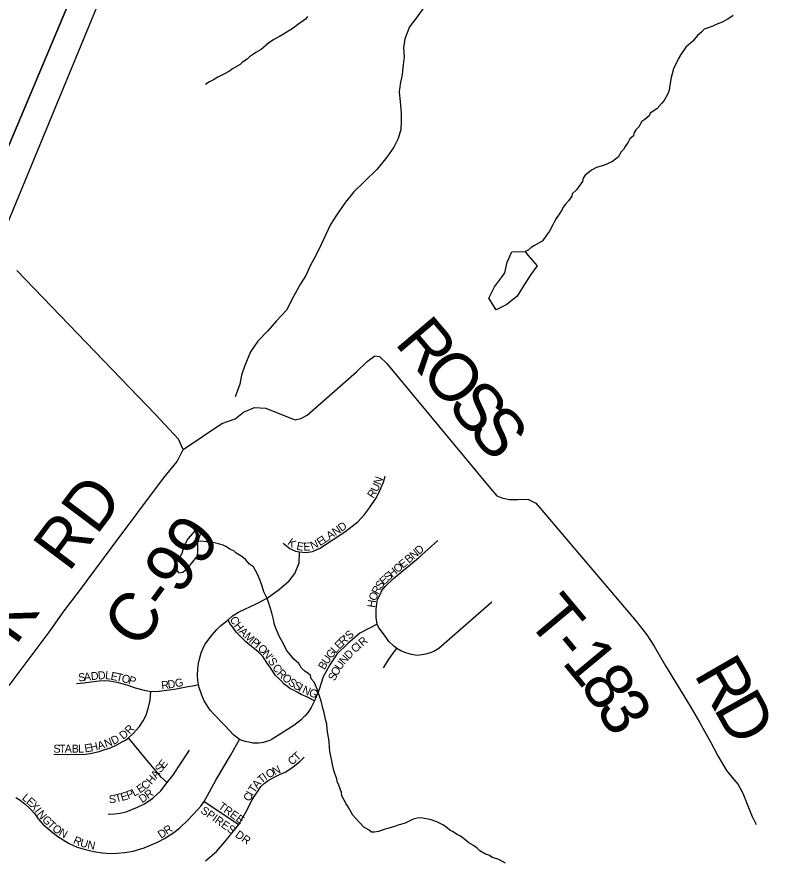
# Model space of a CAD drawing. Extents: x 1310247 to 1664935, y 235267 to 584339.
# Drawn here: x 1480747 to 1485455, y 401910 to 407196 of the extents above; entities that cross this region are included whole.
import ezdxf

# ---------------------------------------------------------------- set-up
doc = ezdxf.new("R2010")
doc.units = 0
for name, color, linetype in [('GM_X_County_Road', 7, 'Continuous'), ('GM_X_County_Road_Text', 7, 'Continuous'), ('GM_X_Minor_Lake', 7, 'Continuous'), ('GM_X_Minor_River', 7, 'Continuous'), ('GM_X_Township', 7, 'Continuous'), ('GM_X_Township_Road', 7, 'Continuous'), ('GM_X_Township_Road_Text', 7, 'Continuous'), ('GM_X_Township_Subdivision', 7, 'Continuous'), ('GM_X_Township_Subdivision_Text', 7, 'Continuous')]:
    doc.layers.add(name, color=color, linetype=linetype)

msp = doc.modelspace()

# ---------------------------------------------------------------- linework, layer by layer
at = {"layer": 'GM_X_County_Road'}
for points in [[(1480665.9, 405849.5), (1481440.9, 407726.9)], [(1480698.8, 403018.2), (1480948.7, 403352.2), (1481016.5, 403450.1), (1481042.8, 403485), (1481138.7, 403610.7), (1481335.6, 403876.5), (1481662.2, 404315.1), (1481749, 404418), (1481785.2, 404494.3), (1481756.8, 404557.7), (1481612.5, 404712.9), (1480746, 405612)]]:
    msp.add_lwpolyline(points, dxfattribs=at)
at = {"layer": 'GM_X_Minor_Lake'}
for points in [[(1483924.5, 405730.7), (1483940.4, 405707.8), (1483999.5, 405640.5), (1483958.4, 405587), (1483917.1, 405521.5), (1483873.7, 405452), (1483808.5, 405399), (1483741.6, 405366), (1483696.7, 405439.1), (1483732, 405508.7), (1483781.4, 405576.1)], [(1483781.4, 405576.1), (1483795.9, 405597.9), (1483811.1, 405663.9), (1483840.3, 405727.6), (1483924.5, 405730.7)], [(1481878.5, 403918.9), (1481895.2, 403965.2), (1481883.8, 403999.5), (1481861.5, 403987.9), (1481814.3, 403934.5), (1481787.3, 403882.8), (1481778.6, 403842.8), (1481764.6, 403820.7), (1481749.7, 403797.1), (1481735.4, 403785.3), (1481728.9, 403761.4), (1481756.4, 403722.8), (1481784.6, 403726.3), (1481813.2, 403751.9), (1481837.8, 403781.6)], [(1481837.8, 403781.6), (1481871.5, 403823.1), (1481875, 403836), (1481877.3, 403854.2), (1481878.5, 403918.9)]]:
    msp.add_lwpolyline(points, dxfattribs=at)
at = {"layer": 'GM_X_Minor_River'}
for points in [[(1483290.4, 407254.6), (1483243.1, 407187.2), (1483199.9, 407133.8), (1483172.5, 407058), (1483163.5, 407001.9), (1483166.5, 406945.7), (1483161.6, 406895.6), (1483154.6, 406835.5), (1483141.5, 406775.5), (1483136.6, 406725.4), (1483141.6, 406667.1), (1483148.4, 406594.7), (1483149.4, 406542.5), (1483146.6, 406492.4), (1483129.5, 406436.5), (1483102.5, 406382.8), (1483059.2, 406319.3), (1482999.6, 406244.1), (1482917.9, 406165.2), (1482852.5, 406102.1), (1482801.2, 406038.8), (1482745.5, 405957.5), (1482706.4, 405900), (1482647.9, 405774.5), (1482612.5, 405700.9), (1482581.4, 405645.2), (1482552.1, 405579.5), (1482519.1, 405527.9), (1482475.5, 405448.4), (1482431.9, 405364.8), (1482370.4, 405297.7), (1482315.1, 405234.4), (1482251.7, 405169.3), (1482206.4, 405103.8), (1482170.7, 405018.1), (1482151.6, 404958.3), (1482140.6, 404902.3), (1482111.1, 404822.5)], [(1482564.2, 407198.5), (1482549.9, 407182.7), (1482501.1, 407147.4), (1482472.6, 407125.8), (1482413.8, 407088.7), (1482387.4, 407073.1), (1482353, 407055.6), (1482338.8, 407043.8), (1482320.5, 407034.1), (1482287.9, 407004.5), (1482273.7, 406992.7), (1482239.2, 406973.2), (1482225, 406963.5), (1482200.6, 406945.8), (1482186.3, 406932), (1482157.9, 406912.4), (1482141.6, 406898.6), (1482109.2, 406879.1), (1482095, 406871.3), (1482074.7, 406857.6), (1482040.2, 406838.1), (1482001.8, 406818.7), (1481975.4, 406803.1), (1481947, 406787.6), (1481924.7, 406773.9)], [(1485224, 407204.2), (1485191.5, 407182.6), (1485159.1, 407165.1), (1485114.6, 407145.8), (1485096.4, 407138.1), (1485062.1, 407124.6), (1485043.9, 407118.9), (1485025.6, 407101.2), (1485001.1, 407079.5), (1484972.4, 407043.9), (1484927.6, 407006.5), (1484896.7, 406960.9), (1484882.3, 406937), (1484851.1, 406871.3), (1484842.5, 406841.3), (1484836.1, 406817.3), (1484829.3, 406769.2), (1484824.7, 406739.2), (1484816.3, 406715.2), (1484793.5, 406673.5), (1484779.2, 406657.6), (1484746.5, 406622.1), (1484705.9, 406594.7), (1484699.6, 406578.7), (1484671.1, 406555.1), (1484652.8, 406543.4), (1484634.2, 406509.6), (1484615.8, 406489.8), (1484603.4, 406469.9), (1484601.1, 406453.9), (1484578.7, 406434.2), (1484568.3, 406414.3), (1484549.8, 406386.5), (1484539.5, 406368.6), (1484523.1, 406352.8), (1484504.5, 406319), (1484488.3, 406307.3), (1484470, 406293.5), (1484419.4, 406270.3), (1484368.9, 406255.1), (1484338.5, 406237.6), (1484316.2, 406219.9), (1484299.9, 406208.1), (1484287.5, 406188.3), (1484283.2, 406168.3), (1484244.1, 406114.7)], [(1484244.1, 406114.7), (1484217.6, 406091.1), (1484215.3, 406075.1), (1484194.8, 406047.3), (1484176.4, 406025.5), (1484162, 406007.7), (1484155.7, 405991.8), (1484137.2, 405964), (1484116.7, 405936.2), (1484106.2, 405914.3), (1484095.9, 405896.4), (1484075.2, 405856.6), (1484056.7, 405832.8), (1484044.3, 405813), (1484030, 405795.1), (1484011.7, 405785.4), (1483983.3, 405767.8), (1483961.1, 405756.2), (1483942.7, 405738.4), (1483924.5, 405730.7)], [(1482712.7, 402558.7), (1482709, 402576.9), (1482703.5, 402609.1), (1482699.9, 402629.2), (1482698.6, 402671.4), (1482691.3, 402717.8), (1482685.8, 402746), (1482684.3, 402778.1), (1482678.7, 402800.3), (1482665.6, 402856.8), (1482659.9, 402877), (1482648.6, 402923.3), (1482642.9, 402939.5), (1482633.3, 402965.8), (1482623.8, 402996.1), (1482614.1, 403020.3), (1482604.4, 403040.6), (1482586.7, 403061), (1482583, 403081.1), (1482567.2, 403093.5), (1482547.3, 403107.9), (1482525.6, 403128.3), (1482508, 403156.7), (1482478.4, 403183.4), (1482452.8, 403213.9), (1482431.2, 403240.4), (1482413.7, 403278.9), (1482386.5, 403327.6), (1482376.8, 403347.8), (1482363.3, 403382.2), (1482355.7, 403406.4), (1482351.9, 403422.6), (1482340.7, 403473), (1482319.8, 403539.6), (1482308.2, 403565.9), (1482290.8, 403604.4), (1482279.3, 403638.7), (1482267.9, 403675.1), (1482250.5, 403715.5), (1482225.1, 403760.2), (1482201.3, 403776.6), (1482175.7, 403805.2), (1482152, 403825.7), (1482118.2, 403846.4), (1482102.4, 403860.7), (1482082.4, 403869.1), (1482052.7, 403887.7), (1482036.7, 403896), (1482006.8, 403904.6), (1481980.8, 403911), (1481962.8, 403913.4), (1481932.7, 403915.9), (1481896.6, 403920.5), (1481878.5, 403918.9)], [(1483801.8, 401909.1), (1483760, 401931.9), (1483720.1, 401944.7), (1483696.3, 401959.2), (1483676.3, 401965.5), (1483640.5, 401986.2), (1483624.7, 402002.6), (1483600.9, 402019.1), (1483571.1, 402035.6), (1483547.3, 402056.1), (1483519.6, 402076.7), (1483493.7, 402089.2), (1483473.9, 402105.6), (1483452, 402116), (1483436.2, 402130.4), (1483412.4, 402146.9), (1483372.6, 402167.6), (1483330.7, 402182.4), (1483292.6, 402189.1), (1483274.6, 402191.4), (1483248.5, 402189.9), (1483230.4, 402186.2), (1483212.2, 402178.5), (1483173.7, 402159.1), (1483129.3, 402145.8), (1483107.1, 402138.1), (1483064.7, 402124.8), (1483048.6, 402121.1), (1483006.2, 402107.8), (1482982, 402102.2), (1482964, 402102.5), (1482948.1, 402114.8), (1482916.3, 402133.4), (1482865.1, 402188.5), (1482847.3, 402208.9), (1482818.1, 402261.7), (1482804.4, 402280), (1482777.1, 402330.7), (1482775.5, 402350.8), (1482758.2, 402397.3), (1482748.5, 402419.5), (1482746.8, 402435.6), (1482733.3, 402470), (1482727.6, 402488.2), (1482720.2, 402524.5), (1482712.7, 402558.7)]]:
    msp.add_lwpolyline(points, dxfattribs=at)
at = {"layer": 'GM_X_Township'}
for points in [[(1478515.7, 401221.6), (1483247.7, 412450.1)], [(1483247.7, 412450.1), (1478515.7, 401221.6)]]:
    msp.add_lwpolyline(points, dxfattribs=at)
at = {"layer": 'GM_X_Township_Road'}
msp.add_lwpolyline([(1481785.2, 404494.3), (1482027.9, 404656.1), (1482111.7, 404684.6), (1482163.4, 404726.1), (1482231.2, 404756.7), (1482303.3, 404752.3), (1482452, 404691.1), (1482486.9, 404678), (1482521.9, 404686.7), (1482561.2, 404708.6), (1482868.8, 404978.2), (1482937.2, 405042.1), (1482983.2, 405078), (1483013.7, 405073.6), (1483057.5, 405032.1), (1483706.7, 404249.5), (1483746, 404203.6), (1483778.9, 404190.5), (1483823.7, 404181.7), (1483877.2, 404181.7), (1483940.6, 404182.9), (1483990.9, 404157.7), (1484017.1, 404126), (1484615, 403422.1), (1484684.9, 403334.7), (1484730.9, 403264.7), (1484801.9, 403141.2), (1484956, 402889.8), (1485014, 402789.4), (1485084.6, 402662.9), (1485128.7, 402578.6), (1485182.7, 402487.4), (1485218, 402443.3), (1485255.2, 402401.1), (1485284.6, 402347.2), (1485323.9, 402246.1), (1485342.5, 402200.1), (1485368, 402151)], dxfattribs=at)
at = {"layer": 'GM_X_Township_Subdivision'}
for points in [[(1482411.6, 403907.5), (1482453.4, 403874), (1482468.9, 403866.9), (1482489.2, 403858.5), (1482514, 403855), (1482554.9, 403850.1), (1482594.3, 403856.1), (1482637.3, 403874), (1482796.1, 403979.1), (1482877.3, 404041.2), (1482919.1, 404087.8), (1482950.1, 404128.4), (1482994.3, 404194), (1483014.6, 404237), (1483037.3, 404289.6), (1483049.2, 404326.6)], [(1483715.4, 403539.2), (1483383.4, 403250.9), (1483353.4, 403232.1), (1483331, 403222.1), (1483303.5, 403214.7), (1483277.3, 403209.7), (1483248.6, 403205.9), (1483212.4, 403212.2), (1483198.7, 403215.9), (1483171.2, 403224.6), (1483147.5, 403235.9), (1483121.3, 403249.6), (1483102.6, 403264.6), (1483072.6, 403294.5), (1483050.1, 403324.5), (1483023.9, 403360.7), (1483006.5, 403383.2), (1482998.7, 403401.9), (1482992.7, 403443.1), (1482992.7, 403496.7), (1482996.5, 403531.7), (1483001.5, 403555.4), (1483017.7, 403587.8), (1483028.9, 403612.8), (1483048.9, 403637.8), (1483100.1, 403686.5), (1483257.3, 403817.5), (1483377.1, 403924.8)], [(1482998.7, 403401.9), (1482889.8, 403345.7), (1482816.1, 403280.7), (1482747.6, 403215.7), (1482701.9, 403149), (1482661.5, 403073.5), (1482636.9, 402994.5), (1482606.3, 402922.8), (1482585.3, 402881.1), (1482566.6, 402852.4), (1482546.1, 402827.9), (1482542.9, 402824.6), (1482524.5, 402805.1), (1482477.2, 402768.9), (1482341.8, 402683.1), (1482327.2, 402674.9), (1482307.3, 402668.5), (1482288.6, 402663.8), (1482274.6, 402660.9), (1482256.5, 402658.6), (1482238.4, 402658.6), (1482220.6, 402659.7), (1482196.7, 402664.4), (1482174.5, 402669.7), (1482154.1, 402676.1), (1482138.9, 402680.8), (1482100.3, 402710.5), (1482047.8, 402767.2), (1481975.9, 402842.5), (1481957.2, 402863.5), (1481943.2, 402882.8), (1481931, 402900.3), (1481918.1, 402922.5), (1481911.2, 402937.4), (1481901.9, 402959), (1481885.5, 403007.5), (1481880.9, 403026.2), (1481878.5, 403050.7), (1481876.2, 403082.8), (1481876.8, 403123.1), (1481880.9, 403155.8), (1481889.6, 403192.6), (1481898.4, 403222.7), (1481914.7, 403262.4), (1481922.9, 403277), (1481939.3, 403300.8), (1481966.5, 403335.5), (1481996.9, 403369.1), (1482021.9, 403392.8), (1482045.4, 403412.6), (1482066.4, 403430.1), (1482094.8, 403453.2), (1482132.9, 403477.5), (1482171.5, 403496.7), (1482241.8, 403528.3), (1482312, 403565.2), (1482387.6, 403621.4), (1482449, 403672.3), (1482484.1, 403719.7), (1482510.5, 403784.7), (1482514, 403855)], [(1482606.3, 402922.8), (1482563.2, 402947), (1482524.5, 402962.8), (1482498.2, 402976.9), (1482475.4, 402989.2), (1482452.5, 402999.7), (1482438.5, 403012), (1482417.4, 403027.8), (1482399.8, 403045.4), (1482384, 403062.9), (1482363, 403082.3), (1482350.7, 403099.8), (1482333.1, 403127.9), (1482312, 403157.8), (1482296.2, 403182.4), (1482283.9, 403199.9), (1482269.9, 403214), (1482257.6, 403226.3), (1482231.3, 403247.3), (1482203.2, 403271.9), (1482178.6, 403291.2), (1482147, 403322.9), (1482118.9, 403351), (1482096, 403382.6), (1482076.7, 403407.2), (1482066.4, 403430.1)], [(1483037.7, 403129.8), (1483073.9, 403186), (1483098.8, 403220.9), (1483121.3, 403249.6)], [(1481118.4, 403031.1), (1481165.1, 403035.5), (1481211.7, 403041.3), (1481261.3, 403047.2), (1481296.3, 403050.1), (1481325.5, 403047.2), (1481372.1, 403039.9), (1481433.3, 403023.8), (1481485.8, 403003.4), (1481542.7, 402988.9), (1481583.5, 402981.6), (1481636, 402983), (1481732.2, 402996.1), (1481805.1, 403010.7), (1481856.1, 403019.5), (1481880.9, 403026.2)], [(1480977, 402589.4), (1481060.1, 402587.9), (1481175.3, 402590.8), (1481214.6, 402596.7), (1481259.8, 402606.9), (1481289, 402617.1), (1481331.3, 402628.7), (1481372.1, 402647.7), (1481405.6, 402666.6), (1481426.1, 402678.3), (1481443.5, 402691.4), (1481474.2, 402719.1), (1481512.1, 402762.9), (1481535.4, 402797.9), (1481554.3, 402832.9), (1481568.9, 402883.9), (1481579.1, 402927.6), (1481583.5, 402981.6)], [(1480739.7, 402318.9), (1480767.1, 402303.1), (1480797.6, 402278.6), (1480825.9, 402253.4), (1480857.9, 402216.8), (1480878.6, 402186.2), (1480909.7, 402153.5), (1480954, 402112.3), (1481002.3, 402074.7), (1481068.8, 402035), (1481123.5, 402009.2), (1481167.1, 401995.5), (1481225.9, 401981), (1481282.4, 401973.3), (1481325.9, 401970.3), (1481372.5, 401971), (1481421.4, 401974.9), (1481474.1, 401984.8), (1481541.3, 402004.7), (1481624.6, 402039.8), (1481668.7, 402062.7), (1481727.8, 402100.5), (1481765.7, 402130.7), (1481814.6, 402177.3), (1481875.3, 402241.7), (1481896.1, 402265.9), (1481916.6, 402293.5), (1481938.5, 402331.2), (1481990.3, 402426.6), (1482081.2, 402582.4), (1482138.9, 402680.8)], [(1481685.6, 402413), (1481650.6, 402443.6), (1481548.5, 402564.6), (1481443.5, 402691.4)], [(1481316.7, 402214.7), (1481357.5, 402217.6), (1481391.1, 402222), (1481429, 402230.7), (1481465.4, 402243.8), (1481500.4, 402258.4), (1481544.1, 402280.3), (1481596.6, 402315.3), (1481646.2, 402360.5), (1481685.6, 402413), (1481722, 402456.7), (1481825.5, 402614.2)], [(1481924.7, 401924.5), (1481994.6, 401982.9), (1482045.7, 402042.6), (1482099.6, 402108.3), (1482133.2, 402150.5), (1482176.9, 402227.8), (1482217.7, 402305.1), (1482232.3, 402328.4), (1482252.7, 402359), (1482271.7, 402388.2), (1482292.1, 402407.1), (1482316.9, 402426.1), (1482359.1, 402449.4), (1482388.3, 402464), (1482423.3, 402477.1), (1482471.4, 402509.2), (1482516.6, 402545.6), (1482542.8, 402571.9)], [(1481916.6, 402293.5), (1482133.2, 402150.5)]]:
    msp.add_lwpolyline(points, dxfattribs=at)

# ---------------------------------------------------------------- texts
at = {"layer": 'GM_X_County_Road_Text'}
for s, rotation, p in [('RD', 53.0313, (1481070, 403721.2)), ('C-99', 53.2671, (1481507.1, 403237.3)), ('K', 53.9279, (1480737.5, 403264.2))]:
    msp.add_text(s, height=300, rotation=rotation, dxfattribs=at).set_placement(p)
at = {"layer": 'GM_X_Township_Road_Text'}
for s, rotation, p in [('R', 310.3528, (1483102.8, 405156.5)), ('O', 309.8154, (1483261.9, 404969.3)), ('S', 309.8056, (1483430.9, 404766.5)), ('S', 309.8056, (1483560.5, 404611)), ('T', 309.9663, (1483925.7, 403428.5)), ('-', 309.9155, (1484069.8, 403256.6)), ('1', 309.627, (1484148.6, 403162.4)), ('R', 300.0233, (1484975.5, 403088.9)), ('8', 303.0276, (1484261, 403027.4)), ('3', 301.7152, (1484360.8, 402874)), ('D', 299.3242, (1485098.3, 402876.4))]:
    msp.add_text(s, height=300, rotation=rotation, dxfattribs=at).set_placement(p)
at = {"layer": 'GM_X_Township_Subdivision_Text'}
for s, rotation, p in [('N', 69.2819, (1483019.9, 404267.8)), ('R', 57.1115, (1482974.4, 404184.6)), ('U', 64.6153, (1482999.3, 404224)), ('D', 36.0317, (1482775.7, 403977.8)), ('A', 33.7303, (1482700.8, 403927.7)), ('N', 33.7386, (1482737.4, 403952.1)), ('K', 324.2667, (1482433.8, 403903.3)), ('N', 23.1108, (1482592.6, 403866.9)), ('E', 32.9757, (1482641.3, 403888.6)), ('L', 33.659, (1482671.4, 403908.1)), ('E', 349.3046, (1482491.3, 403868.3)), ('E', 2.8666, (1482538.7, 403860.8)), ('N', 40.3168, (1483226.7, 403805.1)), ('D', 40.3327, (1483260.2, 403833.6)), ('B', 40.3248, (1483196.5, 403779.5)), ('O', 40.3595, (1483126.1, 403719.7)), ('E', 40.3198, (1483159.6, 403748.2)), ('E', 43.5124, (1483041.6, 403643.6)), ('S', 42.0623, (1483066.9, 403667.6)), ('H', 40.7459, (1483092.8, 403691)), ('S', 52.9662, (1483021.9, 403617.2)), ('R', 62.6419, (1483004.8, 403583.9)), ('H', 81.9966, (1482985.1, 403503.2)), ('O', 70.086, (1482990.5, 403544.1)), ('C', 297.1408, (1482075.9, 403435.7)), ('H', 308.7537, (1482100, 403391.2)), ('A', 314.5532, (1482131.2, 403352.8)), ('M', 317.0871, (1482163.8, 403319.8)), ("'", 43.0428, (1482815.5, 403294.4)), ('S', 42.5843, (1482825.1, 403303.3)), ('P', 320.3092, (1482204.8, 403281.8)), ('I', 320.1385, (1482231.8, 403259.3)), ('E', 45.1159, (1482762.6, 403242.2)), ('R', 44.1757, (1482787.3, 403266.9)), ('I', 41.3793, (1482891.2, 403246.3)), ('R', 40.359, (1482907.5, 403260.7)), ('O', 316.9632, (1482248.2, 403245.7)), ('N', 309.0557, (1482279.1, 403217)), ('G', 52.5793, (1482713.2, 403182.6)), ('L', 47.4543, (1482739.2, 403216.6)), ('D', 45.2318, (1482822.2, 403179.6)), ('C', 42.5612, (1482862.2, 403219.7)), ('S', 303.3453, (1482313.3, 403172.9)), ("'", 303.3263, (1482306, 403183.9)), ('U', 55.5219, (1482688.7, 403146.8)), ('N', 49.2233, (1482794.1, 403147)), ('C', 304.464, (1482340.5, 403131.6)), ('B', 60.0774, (1482669.5, 403113.4)), ('O', 60.3934, (1482748.7, 403074.8)), ('U', 55.0975, (1482769.8, 403112)), ('S', 5.9118, (1481132.3, 403043.6)), ('A', 5.9256, (1481167.3, 403047.2)), ('D', 5.9129, (1481211.1, 403051.7)), ('D', 4.8145, (1481254.6, 403056.2)), ('L', 353.4577, (1481295.8, 403060)), ('E', 348.6686, (1481329.7, 403056.1)), ('T', 348.1648, (1481364.1, 403049.2)), ('O', 346.6105, (1481398.2, 403042.1)), ('P', 342.5759, (1481440.1, 403032.2)), ('R', 314.9045, (1482369.3, 403091.2)), ('O', 318.8125, (1482399.9, 403060.6)), ('S', 63.215, (1482733.1, 403043.9)), ('R', 6.4743, (1481651.6, 402995.2)), ('D', 7.9413, (1481692.3, 402999.8)), ('G', 12.4067, (1481740.1, 403006.6)), ('S', 325.4528, (1482438, 403027.8)), ('S', 329.9776, (1482470.7, 403005.5)), ('I', 331.5142, (1482502.4, 402987.2)), ('N', 336.3438, (1482525.9, 402974.7)), ('G', 338.1818, (1482567.8, 402956.4)), ('R', 46.533, (1481451.3, 402711.4)), ('D', 25.5678, (1481349.1, 402647.6)), ('D', 37.6511, (1481410.2, 402678.9)), ('S', 0.082, (1480975, 402599.2)), ('E', 8.9908, (1481172.7, 402600.6)), ('H', 12.1501, (1481210.4, 402606.7)), ('A', 16.4263, (1481257.4, 402617)), ('N', 20.0093, (1481302.9, 402630.5)), ('T', 0.0546, (1481010.2, 402599.3)), ('A', 0.0829, (1481045.5, 402599.3)), ('B', 0.0729, (1481089.4, 402599.4)), ('L', 0.8865, (1481129.8, 402599.4)), ('T', 42.1097, (1482497.9, 402544.9)), ('E', 50.7087, (1481665.8, 402496.8)), ('C', 39.2894, (1482465.2, 402518)), ('S', 51.9333, (1481644.3, 402469.3)), ('O', 27.2883, (1482318.4, 402437.5)), ('N', 24.6194, (1482356.9, 402457.4)), ('H', 49.5175, (1481587.7, 402396.2)), ('A', 55.0977, (1481619.5, 402433.8)), ('T', 41.114, (1482276.3, 402403.8)), ('I', 34.1506, (1482301.5, 402425.9)), ('E', 34.3762, (1481515.7, 402343.8)), ('C', 35.3529, (1481545.5, 402364.2)), ('T', 56.4767, (1482230.4, 402343.8)), ('A', 49.2541, (1482248.9, 402371.8)), ('L', 319.4876, (1480774.3, 402311.1)), ('S', 5.9933, (1481324, 402282.5)), ('T', 14.2253, (1481366.7, 402287.5)), ('E', 15.6638, (1481402.2, 402296.5)), ('P', 22.5157, (1481442.2, 402308.2)), ('L', 28.3895, (1481479.8, 402324.1)), ('D', 33.7386, (1481528.9, 402282.6)), ('R', 35.5768, (1481566.9, 402308.1)), ('C', 63.2177, (1482203, 402290.4)), ('I', 61.8118, (1482220.7, 402325.4)), ('E', 318.1895, (1480800.8, 402288.4)), ('X', 310.2646, (1480825.8, 402266.2)), ('TREE', 324.4616, (1482001.3, 402254.3)), ('I', 307.2808, (1480853.8, 402233.2)), ('N', 309.998, (1480868.7, 402213.7)), ('SPIRES DR', 325.147, (1481890.4, 402227.7)), ('G', 315.222, (1480900.4, 402176.3)), ('T', 315.8461, (1480932, 402144.9)), ('O', 323.8301, (1480963.1, 402115.5)), ('N', 330.0765, (1481003.6, 402086.3)), ('R', 33.6411, (1481684.8, 402085.3)), ('R', 335.2164, (1481094, 402034.9)), ('D', 33.1567, (1481647.5, 402060.9)), ('U', 343.6897, (1481137.4, 402015.5)), ('N', 348.4032, (1481183.9, 402002.1))]:
    msp.add_text(s, height=50, rotation=rotation, dxfattribs=at).set_placement(p)

doc.saveas('drawing.dxf')
